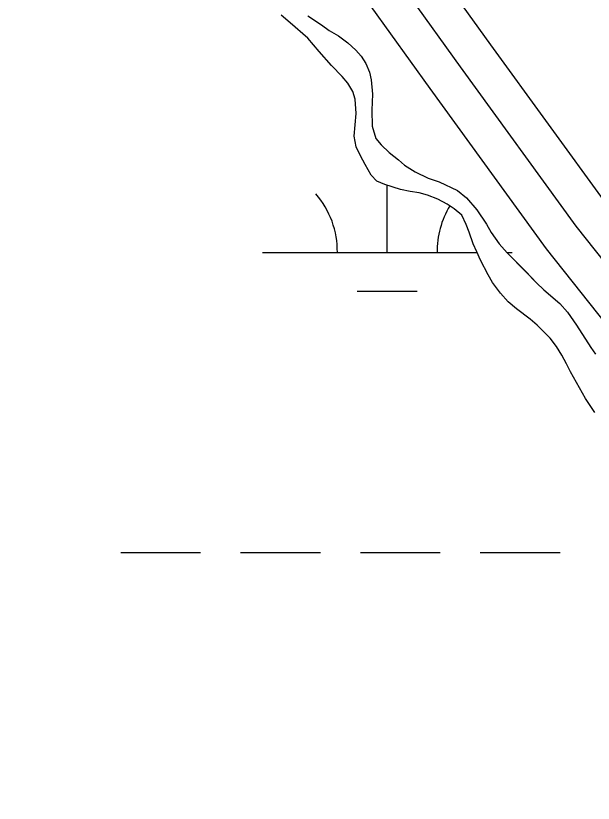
# Model space of a CAD drawing. Extents: x 3279314 to 3317160, y 734079 to 759431.
# Drawn here: x 3309881.5 to 3310112.9, y 755594 to 755909.4 of the extents above; entities that cross this region are included whole.
import ezdxf

# ---------------------------------------------------------------- set-up
doc = ezdxf.new("R2010")
doc.units = 0
for name, color, linetype in [('V-ROAD-CNTR', 7, 'Continuous'), ('V-SITE-VEGE', 7, 'Continuous'), ('V-WETL-SWMP', 7, 'Continuous')]:
    doc.layers.add(name, color=color, linetype=linetype)

msp = doc.modelspace()

# ---------------------------------------------------------------- linework, layer by layer
at = {"layer": 'V-ROAD-CNTR'}
for points in [[(3309600.43, 756366.7), (3309596.43, 756303.09), (3309595.12, 756268.69), (3309583.25, 756184.79), (3309601.7, 756138.5), (3309639.9, 756116.91), (3309716.19, 756095.68), (3309805.99, 756074.83), (3309851.61, 756060.35), (3309909.78, 756018.87), (3309973.38, 755986.89), (3310019.27, 755945.11), (3310059.63, 755888.99), (3310106, 755825.13), (3310157.11, 755760.8), (3310200.33, 755720.36), (3310263.07, 755692.67), (3310304.39, 755670.62), (3310346.95, 755653.12), (3310362.83, 755626.43), (3310384.86, 755553.78), (3310398.19, 755476.8)], [(3309600.43, 756366.7), (3309596.43, 756303.09), (3309595.12, 756268.69), (3309583.25, 756184.79), (3309601.7, 756138.5), (3309639.9, 756116.91), (3309716.19, 756095.68), (3309805.99, 756074.83), (3309851.61, 756060.35), (3309909.78, 756018.87), (3309973.38, 755986.89), (3310019.27, 755945.11), (3310059.63, 755888.99), (3310106, 755825.13), (3310157.11, 755760.8), (3310200.33, 755720.36), (3310263.07, 755692.67), (3310304.39, 755670.62), (3310346.95, 755653.12), (3310362.83, 755626.43), (3310384.86, 755553.78), (3310398.19, 755476.8)], [(3309607.88, 756251.75), (3309598.66, 756186.64), (3309613.68, 756148.96), (3309645.68, 756130.87), (3309719.89, 756110.22), (3309809.96, 756089.31), (3309858.4, 756073.93), (3309917.55, 756031.76), (3309981.96, 755999.37), (3310030.53, 755955.14), (3310071.79, 755897.78), (3310117.94, 755834.21), (3310168.17, 755770.99), (3310208.71, 755733.05), (3310269.64, 755706.17), (3310274.16, 755703.75)], [(3309589.72, 756128.05), (3309634.11, 756102.95), (3309712.48, 756081.14), (3309802.02, 756060.35), (3309844.82, 756046.77), (3309902.01, 756005.99), (3309964.8, 755974.41), (3310008.01, 755935.07), (3310047.47, 755880.2), (3310094.05, 755816.06), (3310146.06, 755750.6), (3310191.94, 755707.66), (3310256.5, 755679.17), (3310297.99, 755657.04), (3310336.62, 755641.15), (3310349.01, 755620.33), (3310370.24, 755550.31)]]:
    msp.add_lwpolyline(points, dxfattribs=at)
at = {"layer": 'V-SITE-VEGE'}
for p, q in [((3309991.45, 755906.59), (3309987.84, 755909.6)), ((3309998.56, 755909.4), (3310004.07, 755905.75)), ((3309998.53, 755900.41), (3309991.45, 755906.59)), ((3310004.07, 755905.75), (3310007.06, 755903.53)), ((3310007.06, 755903.53), (3310010.83, 755901.3)), ((3310003.08, 755895.02), (3309998.53, 755900.41)), ((3310010.83, 755901.3), (3310014.61, 755898.61)), ((3310014.61, 755898.61), (3310017.75, 755895.6)), ((3310008.1, 755889.48), (3310003.08, 755895.02)), ((3310017.75, 755895.6), (3310019.95, 755893.22)), ((3310019.95, 755893.22), (3310021.83, 755890.22)), ((3310021.83, 755890.22), (3310023.24, 755886.74)), ((3310012.35, 755885.05), (3310008.1, 755889.48)), ((3310014.54, 755882.36), (3310012.35, 755885.05)), ((3310023.24, 755886.74), (3310024.02, 755883.74)), ((3310024.02, 755883.74), (3310024.46, 755878.06)), ((3310016.58, 755879.04), (3310014.54, 755882.36)), ((3310017.52, 755876.04), (3310016.58, 755879.04)), ((3310024.46, 755878.06), (3310024.28, 755871.59)), ((3310017.97, 755870.2), (3310017.52, 755876.04)), ((3310024.28, 755871.59), (3310024.41, 755865.12)), ((3310017.14, 755861.21), (3310017.97, 755870.2)), ((3310024.41, 755865.12), (3310025.81, 755860.23)), ((3310017.92, 755856.95), (3310017.14, 755861.21)), ((3310025.81, 755860.23), (3310028.02, 755857.7)), ((3310019.64, 755853.31), (3310017.92, 755856.95)), ((3310028.02, 755857.7), (3310031.16, 755854.69)), ((3310021.51, 755849.84), (3310019.64, 755853.31)), ((3310031.16, 755854.69), (3310034.93, 755851.68)), ((3310024.02, 755845.57), (3310021.51, 755849.84)), ((3310034.93, 755851.68), (3310037.29, 755849.61)), ((3310037.29, 755849.61), (3310041.54, 755846.92)), ((3310041.54, 755846.92), (3310046.73, 755844.37)), ((3310026.22, 755843.19), (3310024.02, 755845.57)), ((3310029.37, 755841.76), (3310026.22, 755843.19)), ((3310046.73, 755844.37), (3310051.15, 755842.94)), ((3310051.15, 755842.94), (3310058.54, 755839.44)), ((3310035.67, 755839.84), (3310029.37, 755841.76)), ((3310039.61, 755839.04), (3310035.67, 755839.84)), ((3310043.24, 755838.55), (3310039.61, 755839.04)), ((3310046.55, 755837.59), (3310043.24, 755838.55)), ((3310050.64, 755835.99), (3310046.55, 755837.59)), ((3310058.54, 755839.44), (3310062.16, 755836.42)), ((3310054.42, 755833.93), (3310050.64, 755835.99)), ((3310057.25, 755832.03), (3310054.42, 755833.93)), ((3310062.16, 755836.42), (3310066.24, 755831.68)), ((3310060.24, 755829.49), (3310057.25, 755832.03)), ((3310066.24, 755831.68), (3310070.17, 755825.98)), ((3310061.96, 755825.86), (3310060.24, 755829.49)), ((3310063.21, 755822.7), (3310061.96, 755825.86)), ((3310070.17, 755825.98), (3310072.04, 755822.66)), ((3310064.77, 755818.11), (3310063.21, 755822.7)), ((3310072.04, 755822.66), (3310075.18, 755818.07)), ((3310066.33, 755814.8), (3310064.77, 755818.11)), ((3310075.18, 755818.07), (3310078.48, 755814.43)), ((3310067.74, 755811.48), (3310066.33, 755814.8)), ((3310078.48, 755814.43), (3310085.87, 755806.99)), ((3310070.87, 755805.63), (3310067.74, 755811.48)), ((3310072.6, 755802.63), (3310070.87, 755805.63)), ((3310085.87, 755806.99), (3310090.26, 755802.4)), ((3310075.73, 755798.35), (3310072.6, 755802.63)), ((3310090.26, 755802.4), (3310093.09, 755799.7)), ((3310093.09, 755799.7), (3310099.54, 755794.16)), ((3310078.88, 755794.87), (3310075.73, 755798.35)), ((3310082.18, 755792.02), (3310078.88, 755794.87)), ((3310099.54, 755794.16), (3310102.68, 755790.68)), ((3310087.68, 755787.9), (3310082.18, 755792.02)), ((3310102.68, 755790.68), (3310106.29, 755785.45)), ((3310090.51, 755785.52), (3310087.68, 755787.9)), ((3310095.7, 755780.29), (3310090.51, 755785.52)), ((3310106.29, 755785.45), (3310111.93, 755776.6)), ((3310098.21, 755776.97), (3310095.7, 755780.29)), ((3310100.4, 755773.49), (3310098.21, 755776.97)), ((3310111.93, 755776.6), (3310113.81, 755773.91)), ((3310102.28, 755770.01), (3310100.4, 755773.49)), ((3310103.85, 755766.85), (3310102.28, 755770.01)), ((3310109.8, 755756.1), (3310103.85, 755766.85)), ((3310113.56, 755750.57), (3310109.8, 755756.1))]:
    msp.add_line(p, q, dxfattribs=at)
at = {"layer": 'V-WETL-SWMP'}
for p, q in [((3309991.45, 755906.58), (3309987.84, 755909.6)), ((3309991.45, 755906.58), (3309987.84, 755909.6)), ((3309998.56, 755909.4), (3310004.07, 755905.75)), ((3309998.56, 755909.4), (3310004.07, 755905.75)), ((3309998.53, 755900.41), (3309991.45, 755906.58)), ((3309998.53, 755900.41), (3309991.45, 755906.58)), ((3310004.07, 755905.75), (3310007.06, 755903.53)), ((3310004.07, 755905.75), (3310007.06, 755903.53)), ((3310007.06, 755903.53), (3310010.83, 755901.3)), ((3310007.06, 755903.53), (3310010.83, 755901.3)), ((3310003.08, 755895.02), (3309998.53, 755900.41)), ((3310003.08, 755895.02), (3309998.53, 755900.41)), ((3310010.83, 755901.3), (3310014.61, 755898.61)), ((3310010.83, 755901.3), (3310014.61, 755898.61)), ((3310014.61, 755898.61), (3310017.75, 755895.6)), ((3310014.61, 755898.61), (3310017.75, 755895.6)), ((3310008.1, 755889.48), (3310003.08, 755895.02)), ((3310008.1, 755889.48), (3310003.08, 755895.02)), ((3310017.75, 755895.6), (3310019.95, 755893.22)), ((3310017.75, 755895.6), (3310019.95, 755893.22)), ((3310019.95, 755893.22), (3310021.83, 755890.22)), ((3310019.95, 755893.22), (3310021.83, 755890.22)), ((3310021.83, 755890.22), (3310023.24, 755886.74)), ((3310021.83, 755890.22), (3310023.24, 755886.74)), ((3310012.35, 755885.05), (3310008.1, 755889.48)), ((3310012.35, 755885.05), (3310008.1, 755889.48)), ((3310014.54, 755882.36), (3310012.35, 755885.05)), ((3310014.54, 755882.36), (3310012.35, 755885.05)), ((3310023.24, 755886.74), (3310024.02, 755883.74)), ((3310023.24, 755886.74), (3310024.02, 755883.74)), ((3310024.02, 755883.74), (3310024.47, 755878.06)), ((3310024.02, 755883.74), (3310024.47, 755878.06)), ((3310016.58, 755879.04), (3310014.54, 755882.36)), ((3310016.58, 755879.04), (3310014.54, 755882.36)), ((3310017.52, 755876.04), (3310016.58, 755879.04)), ((3310017.52, 755876.04), (3310016.58, 755879.04)), ((3310024.47, 755878.06), (3310024.28, 755871.59)), ((3310024.47, 755878.06), (3310024.28, 755871.59)), ((3310017.97, 755870.2), (3310017.52, 755876.04)), ((3310017.97, 755870.2), (3310017.52, 755876.04)), ((3310024.28, 755871.59), (3310024.42, 755865.12)), ((3310024.28, 755871.59), (3310024.42, 755865.12)), ((3310017.14, 755861.21), (3310017.97, 755870.2)), ((3310017.14, 755861.21), (3310017.97, 755870.2)), ((3310024.42, 755865.12), (3310025.81, 755860.23)), ((3310024.42, 755865.12), (3310025.81, 755860.23)), ((3310017.92, 755856.95), (3310017.14, 755861.21)), ((3310017.92, 755856.95), (3310017.14, 755861.21)), ((3310025.81, 755860.23), (3310028.01, 755857.7)), ((3310025.81, 755860.23), (3310028.01, 755857.7)), ((3310019.64, 755853.31), (3310017.92, 755856.95)), ((3310019.64, 755853.31), (3310017.92, 755856.95)), ((3310028.01, 755857.7), (3310031.16, 755854.69)), ((3310028.01, 755857.7), (3310031.16, 755854.69)), ((3310021.52, 755849.83), (3310019.64, 755853.31)), ((3310021.52, 755849.83), (3310019.64, 755853.31)), ((3310031.16, 755854.69), (3310034.93, 755851.68)), ((3310031.16, 755854.69), (3310034.93, 755851.68)), ((3310024.02, 755845.57), (3310021.52, 755849.83)), ((3310024.02, 755845.57), (3310021.52, 755849.83)), ((3310034.93, 755851.68), (3310037.29, 755849.61)), ((3310034.93, 755851.68), (3310037.29, 755849.61)), ((3310037.29, 755849.61), (3310041.54, 755846.92)), ((3310037.29, 755849.61), (3310041.54, 755846.92)), ((3310041.54, 755846.92), (3310046.73, 755844.37)), ((3310041.54, 755846.92), (3310046.73, 755844.37)), ((3310026.22, 755843.19), (3310024.02, 755845.57)), ((3310026.22, 755843.19), (3310024.02, 755845.57)), ((3310029.37, 755841.76), (3310026.22, 755843.19)), ((3310029.37, 755841.76), (3310026.22, 755843.19)), ((3310046.73, 755844.37), (3310051.14, 755842.93)), ((3310046.73, 755844.37), (3310051.14, 755842.93)), ((3310051.14, 755842.93), (3310058.54, 755839.44)), ((3310051.14, 755842.93), (3310058.54, 755839.44)), ((3310035.67, 755839.84), (3310029.37, 755841.76)), ((3310035.67, 755839.84), (3310029.37, 755841.76)), ((3310030.4, 755814.56), (3310030.39, 755841.45)), ((3310039.61, 755839.04), (3310035.67, 755839.84)), ((3310039.61, 755839.04), (3310035.67, 755839.84)), ((3310043.24, 755838.55), (3310039.61, 755839.04)), ((3310043.24, 755838.55), (3310039.61, 755839.04)), ((3310046.55, 755837.59), (3310043.24, 755838.55)), ((3310046.55, 755837.59), (3310043.24, 755838.55)), ((3310050.64, 755836), (3310046.55, 755837.59)), ((3310050.64, 755836), (3310046.55, 755837.59)), ((3310058.54, 755839.44), (3310062.16, 755836.42)), ((3310058.54, 755839.44), (3310062.16, 755836.42)), ((3310054.42, 755833.93), (3310050.64, 755836)), ((3310054.42, 755833.93), (3310050.64, 755836)), ((3310057.25, 755832.03), (3310054.42, 755833.93)), ((3310057.25, 755832.03), (3310054.42, 755833.93)), ((3310062.16, 755836.42), (3310066.24, 755831.68)), ((3310062.16, 755836.42), (3310066.24, 755831.68)), ((3310060.24, 755829.49), (3310057.25, 755832.03)), ((3310060.24, 755829.49), (3310057.25, 755832.03)), ((3310066.24, 755831.68), (3310070.16, 755825.98)), ((3310066.24, 755831.68), (3310070.16, 755825.98)), ((3310061.96, 755825.86), (3310060.24, 755829.49)), ((3310061.96, 755825.86), (3310060.24, 755829.49)), ((3310063.21, 755822.7), (3310061.96, 755825.86)), ((3310063.21, 755822.7), (3310061.96, 755825.86)), ((3310070.16, 755825.98), (3310072.04, 755822.66)), ((3310070.16, 755825.98), (3310072.04, 755822.66)), ((3310064.77, 755818.11), (3310063.21, 755822.7)), ((3310064.77, 755818.11), (3310063.21, 755822.7)), ((3310072.04, 755822.66), (3310075.18, 755818.07)), ((3310072.04, 755822.66), (3310075.18, 755818.07)), ((3310066.33, 755814.8), (3310064.77, 755818.11)), ((3310066.33, 755814.8), (3310064.77, 755818.11)), ((3310075.18, 755818.07), (3310078.48, 755814.43)), ((3310075.18, 755818.07), (3310078.48, 755814.43)), ((3309980.4, 755814.53), (3310066.43, 755814.58)), ((3310067.74, 755811.48), (3310066.33, 755814.8)), ((3310067.74, 755811.48), (3310066.33, 755814.8)), ((3310078.34, 755814.58), (3310080.4, 755814.58)), ((3310078.48, 755814.43), (3310085.86, 755806.99)), ((3310078.48, 755814.43), (3310085.86, 755806.99)), ((3310070.87, 755805.63), (3310067.74, 755811.48)), ((3310070.87, 755805.63), (3310067.74, 755811.48)), ((3310072.6, 755802.63), (3310070.87, 755805.63)), ((3310072.6, 755802.63), (3310070.87, 755805.63)), ((3310085.86, 755806.99), (3310090.26, 755802.4)), ((3310085.86, 755806.99), (3310090.26, 755802.4)), ((3310075.73, 755798.35), (3310072.6, 755802.63)), ((3310075.73, 755798.35), (3310072.6, 755802.63)), ((3310090.26, 755802.4), (3310093.09, 755799.7)), ((3310090.26, 755802.4), (3310093.09, 755799.7)), ((3310018.41, 755799.12), (3310042.41, 755799.13)), ((3310093.09, 755799.7), (3310099.54, 755794.16)), ((3310093.09, 755799.7), (3310099.54, 755794.16)), ((3310078.88, 755794.87), (3310075.73, 755798.35)), ((3310078.88, 755794.87), (3310075.73, 755798.35)), ((3310082.18, 755792.02), (3310078.88, 755794.87)), ((3310082.18, 755792.02), (3310078.88, 755794.87)), ((3310099.54, 755794.16), (3310102.68, 755790.68)), ((3310099.54, 755794.16), (3310102.68, 755790.68)), ((3310087.68, 755787.9), (3310082.18, 755792.02)), ((3310087.68, 755787.9), (3310082.18, 755792.02)), ((3310102.68, 755790.68), (3310106.29, 755785.46)), ((3310102.68, 755790.68), (3310106.29, 755785.46)), ((3310090.51, 755785.52), (3310087.68, 755787.9)), ((3310090.51, 755785.52), (3310087.68, 755787.9)), ((3310095.7, 755780.29), (3310090.51, 755785.52)), ((3310095.7, 755780.29), (3310090.51, 755785.52)), ((3310106.29, 755785.46), (3310111.93, 755776.6)), ((3310106.29, 755785.46), (3310111.93, 755776.6)), ((3310098.21, 755776.97), (3310095.7, 755780.29)), ((3310098.21, 755776.97), (3310095.7, 755780.29)), ((3310100.4, 755773.49), (3310098.21, 755776.97)), ((3310100.4, 755773.49), (3310098.21, 755776.97)), ((3310111.93, 755776.6), (3310113.81, 755773.91)), ((3310111.93, 755776.6), (3310113.81, 755773.91)), ((3310102.28, 755770.01), (3310100.4, 755773.49)), ((3310102.28, 755770.01), (3310100.4, 755773.49)), ((3310103.85, 755766.85), (3310102.28, 755770.01)), ((3310103.85, 755766.85), (3310102.28, 755770.01)), ((3310109.8, 755756.1), (3310103.85, 755766.85)), ((3310109.8, 755756.1), (3310103.85, 755766.85)), ((3310113.56, 755750.57), (3310109.8, 755756.1)), ((3310113.56, 755750.57), (3310109.8, 755756.1)), ((3309923.62, 755694.43), (3309955.62, 755694.45)), ((3309971.62, 755694.46), (3310003.62, 755694.47)), ((3310019.62, 755694.48), (3310051.62, 755694.5)), ((3310067.62, 755694.51), (3310099.62, 755694.52))]:
    msp.add_line(p, q, dxfattribs=at)
for centre, start, end in [((3309975.16, 755815), 359.2573, 40.801), ((3310085.64, 755815.06), 148.9489, 180.801)]:
    msp.add_arc(centre, 35.25, start, end, dxfattribs=at)

doc.saveas('drawing.dxf')
